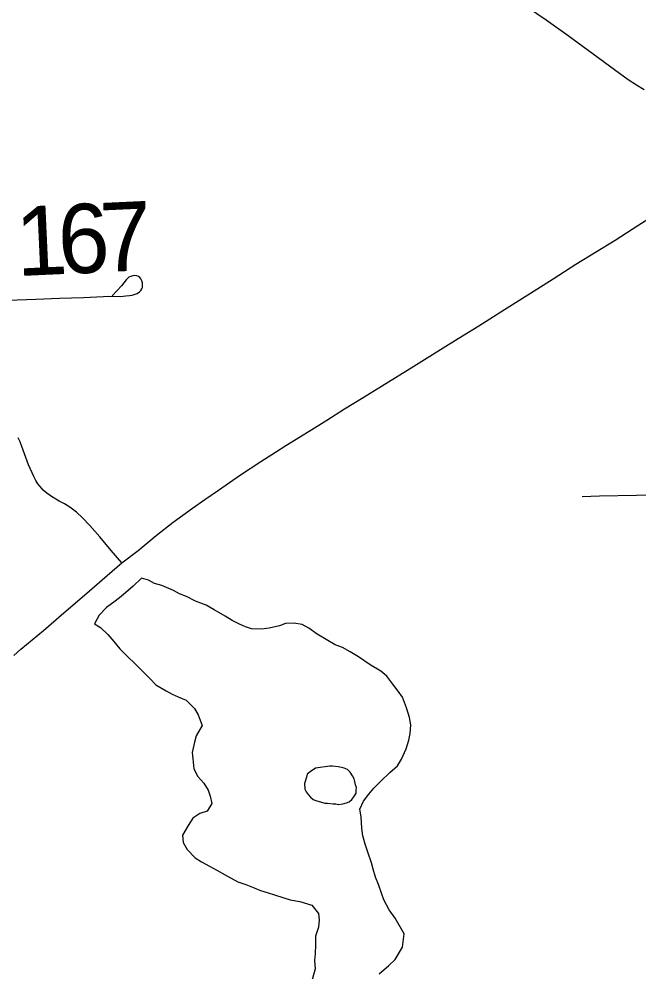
# Model space of a CAD drawing. Extents: x 103424 to 290657, y 38711 to 110967.
# Drawn here: x 214250.1963 to 214250.451, y 40210.0248 to 40210.416 of the extents above; entities that cross this region are included whole.
import ezdxf

# ---------------------------------------------------------------- set-up
doc = ezdxf.new("R2010")
doc.units = 0
for name, color, linetype in [('GM_X_County_Road', 7, 'Continuous'), ('GM_X_Minor_Lake', 7, 'Continuous'), ('GM_X_State_Route', 7, 'Continuous'), ('GM_X_Township_Road', 7, 'Continuous'), ('GM_X_Township_Road_Text', 7, 'Continuous')]:
    doc.layers.add(name, color=color, linetype=linetype)

msp = doc.modelspace()

# ---------------------------------------------------------------- linework, layer by layer
at = {"layer": 'GM_X_County_Road'}
msp.add_lwpolyline([(214250.45305, 40210.38694), (214250.44989, 40210.38894), (214250.44659, 40210.39113), (214250.4409, 40210.39522), (214250.43213, 40210.40159), (214250.4219, 40210.40912), (214250.41282, 40210.41553), (214250.40127, 40210.42337), (214250.389, 40210.43182), (214250.37674, 40210.44028), (214250.36923, 40210.44538), (214250.36172, 40210.45048), (214250.35312, 40210.45589), (214250.34589, 40210.46006), (214250.34184, 40210.46223), (214250.3381, 40210.46408), (214250.33442, 40210.46568), (214250.33396, 40210.46583)], dxfattribs=at)
at = {"layer": 'GM_X_Minor_Lake'}
for points in [[(214250.24656, 40210.1865), (214250.2432, 40210.18314), (214250.23827, 40210.17895), (214250.23581, 40210.17705), (214250.2322, 40210.17439), (214250.22916, 40210.17134), (214250.22727, 40210.16773), (214250.22973, 40210.16622), (214250.23277, 40210.16337), (214250.23523, 40210.16052), (214250.2377, 40210.15749), (214250.24054, 40210.15464), (214250.24434, 40210.15104), (214250.25022, 40210.14516), (214250.25249, 40210.14269), (214250.25667, 40210.14023), (214250.25913, 40210.1389), (214250.2616, 40210.13776), (214250.26501, 40210.13644), (214250.26842, 40210.13302), (214250.26994, 40210.13037), (214250.27146, 40210.126), (214250.26899, 40210.12182), (214250.26842, 40210.11916), (214250.26747, 40210.11498), (214250.26766, 40210.11232), (214250.26804, 40210.10814), (214250.26975, 40210.1051), (214250.27221, 40210.10226), (214250.27392, 40210.09941), (214250.27487, 40210.09694), (214250.27544, 40210.09391), (214250.27354, 40210.09086), (214250.2705, 40210.08991), (214250.26766, 40210.08801), (214250.26576, 40210.08497), (214250.26348, 40210.08098), (214250.26367, 40210.07794), (214250.26538, 40210.07509), (214250.2686, 40210.07167), (214250.27126, 40210.06997), (214250.27448, 40210.06826), (214250.27752, 40210.06656), (214250.28188, 40210.06409), (214250.28624, 40210.06182), (214250.28947, 40210.06068), (214250.29288, 40210.05936), (214250.29554, 40210.05822), (214250.29819, 40210.05746), (214250.30161, 40210.05633), (214250.30768, 40210.05444), (214250.31166, 40210.05368), (214250.31659, 40210.05217), (214250.31925, 40210.04875), (214250.31963, 40210.04628)], [(214250.34429, 40210.02409), (214250.34827, 40210.02751), (214250.35074, 40210.02999), (214250.35377, 40210.03493), (214250.35453, 40210.04044), (214250.35074, 40210.04689), (214250.34828, 40210.05031), (214250.34619, 40210.05448), (214250.34524, 40210.05714), (214250.34391, 40210.06075), (214250.34278, 40210.06378), (214250.34183, 40210.06701), (214250.34107, 40210.06967), (214250.33955, 40210.07404), (214250.33842, 40210.07726), (214250.33747, 40210.08068), (214250.33709, 40210.08391), (214250.3369, 40210.08847), (214250.33633, 40210.0917), (214250.33785, 40210.09493), (214250.33994, 40210.09778), (214250.34203, 40210.10025), (214250.34487, 40210.1031), (214250.34867, 40210.10672), (214250.3517, 40210.10938), (214250.35341, 40210.11223), (214250.35531, 40210.11641), (214250.35645, 40210.12002), (214250.35702, 40210.12268), (214250.35721, 40210.12629), (214250.35664, 40210.12933), (214250.3555, 40210.13331), (214250.3538, 40210.13768), (214250.35209, 40210.14015), (214250.34981, 40210.14299), (214250.34735, 40210.14622), (214250.34488, 40210.14831), (214250.34052, 40210.15096), (214250.33578, 40210.15418), (214250.33236, 40210.15627), (214250.32914, 40210.15797), (214250.3261, 40210.15911), (214250.31871, 40210.16347), (214250.31529, 40210.16594), (214250.31264, 40210.16745), (214250.30922, 40210.16802), (214250.30581, 40210.16782), (214250.30334, 40210.16687), (214250.29898, 40210.16592), (214250.29594, 40210.16553), (214250.29177, 40210.16572), (214250.2893, 40210.16647), (214250.28683, 40210.16761), (214250.2838, 40210.16913), (214250.28095, 40210.17083), (214250.2764, 40210.17349), (214250.27318, 40210.17538), (214250.26881, 40210.17709), (214250.26502, 40210.17898), (214250.26217, 40210.18012), (214250.25971, 40210.18145), (214250.25497, 40210.18353), (214250.25193, 40210.18428), (214250.24947, 40210.18561), (214250.24656, 40210.1865)], [(214250.31712, 40210.09557), (214250.31826, 40210.09521), (214250.32054, 40210.09448), (214250.32188, 40210.09412), (214250.32302, 40210.09413), (214250.3253, 40210.09378), (214250.32644, 40210.0938), (214250.32758, 40210.09362), (214250.32928, 40210.09384), (214250.33079, 40210.09424), (214250.33193, 40210.09463), (214250.33306, 40210.09559), (214250.3338, 40210.09674), (214250.33473, 40210.09827), (214250.33472, 40210.09941), (214250.33489, 40210.10055), (214250.3345, 40210.10169), (214250.33429, 40210.10301), (214250.3339, 40210.10415), (214250.33332, 40210.10528), (214250.33235, 40210.10678), (214250.3312, 40210.10791), (214250.32986, 40210.10846), (214250.32872, 40210.10882), (214250.32739, 40210.109), (214250.32511, 40210.10935), (214250.32397, 40210.10933), (214250.31814, 40210.10852)], [(214250.31814, 40210.10852), (214250.31584, 40210.10695), (214250.31471, 40210.10598), (214250.31435, 40210.10484), (214250.31362, 40210.10217), (214250.31365, 40210.09989), (214250.31423, 40210.09876), (214250.31501, 40210.09763), (214250.31597, 40210.09651), (214250.31712, 40210.09557)], [(214250.31963, 40210.04628), (214250.31925, 40210.04325), (214250.31811, 40210.03944), (214250.31811, 40210.03603), (214250.31792, 40210.03223), (214250.31773, 40210.02957), (214250.31792, 40210.02615), (214250.31621, 40210.01969), (214250.31431, 40210.01513), (214250.3126, 40210.01266), (214250.30994, 40210.00962), (214250.30824, 40210.00601), (214250.30804, 40209.99898), (214250.30747, 40209.99461)]]:
    msp.add_lwpolyline(points, dxfattribs=at)
at = {"layer": 'GM_X_State_Route'}
for points in [[(214250.30158, 40210.2382), (214250.30584, 40210.24092), (214250.31545, 40210.24684), (214250.32275, 40210.25142), (214250.33006, 40210.25599), (214250.33763, 40210.26068), (214250.3452, 40210.26537), (214250.35841, 40210.27355), (214250.37161, 40210.28173), (214250.3784, 40210.28593), (214250.38518, 40210.29013), (214250.39577, 40210.2968), (214250.40635, 40210.30347), (214250.41571, 40210.30941), (214250.42507, 40210.31534), (214250.4331, 40210.3203), (214250.44114, 40210.32525), (214250.45052, 40210.33125), (214250.45989, 40210.33725)], [(214250.19409, 40210.15471), (214250.19703, 40210.15728), (214250.20637, 40210.16497), (214250.21475, 40210.17221), (214250.22313, 40210.17944), (214250.2346, 40210.18934), (214250.23858, 40210.19272), (214250.24517, 40210.19787), (214250.25268, 40210.20397), (214250.25964, 40210.20941), (214250.26756, 40210.21517), (214250.27255, 40210.21878), (214250.2782, 40210.22262), (214250.28731, 40210.22885), (214250.29562, 40210.23439), (214250.30158, 40210.2382)]]:
    msp.add_lwpolyline(points, dxfattribs=at)
at = {"layer": 'GM_X_Township_Road'}
for points in [[(214250.18766, 40210.30049), (214250.20319, 40210.30105), (214250.21297, 40210.30141), (214250.22276, 40210.30176), (214250.23094, 40210.30218), (214250.23308, 40210.30223), (214250.23793, 40210.30218), (214250.24019, 40210.30236), (214250.2417, 40210.30254), (214250.24274, 40210.30271), (214250.24361, 40210.30292), (214250.24486, 40210.30338), (214250.24581, 40210.30399), (214250.24634, 40210.30463), (214250.24673, 40210.30522), (214250.24696, 40210.30585), (214250.24702, 40210.30673), (214250.24696, 40210.30777), (214250.24678, 40210.30858), (214250.24639, 40210.30936), (214250.24587, 40210.30991), (214250.24538, 40210.31037), (214250.2447, 40210.31063), (214250.24387, 40210.31074), (214250.24306, 40210.31065), (214250.2422, 40210.3104), (214250.24137, 40210.31001), (214250.24028, 40210.30894), (214250.23834, 40210.30657), (214250.23658, 40210.30463), (214250.23453, 40210.30242)], [(214250.23858, 40210.19272), (214250.23415, 40210.19791), (214250.22946, 40210.20339), (214250.22544, 40210.20806), (214250.22243, 40210.2112), (214250.21989, 40210.21352), (214250.21721, 40210.2156), (214250.21499, 40210.21703), (214250.21282, 40210.21814), (214250.20967, 40210.21999), (214250.20768, 40210.22133), (214250.20625, 40210.22258), (214250.20491, 40210.22406), (214250.20398, 40210.22522), (214250.20315, 40210.2266), (214250.20232, 40210.22818), (214250.20019, 40210.23303), (214250.19848, 40210.23756), (214250.19746, 40210.24049), (214250.19679, 40210.24239), (214250.19594, 40210.24413)], [(214250.42769, 40210.21997), (214250.4348, 40210.2203), (214250.45, 40210.22059), (214250.4626, 40210.22084), (214250.47519, 40210.22108), (214250.49072, 40210.22138), (214250.50201, 40210.2216), (214250.5133, 40210.22181), (214250.52883, 40210.22211), (214250.54015, 40210.22233), (214250.55147, 40210.22255), (214250.56155, 40210.22274), (214250.57164, 40210.22294), (214250.58446, 40210.22306)]]:
    msp.add_lwpolyline(points, dxfattribs=at)

# ---------------------------------------------------------------- texts
at = {"layer": 'GM_X_Township_Road_Text'}
for s, rotation, p in [('6', 2.6533, (214250.21289, 40210.31127)), ('7', 2.6597, (214250.23023, 40210.31208)), ('1', 2.6315, (214250.19553, 40210.31048))]:
    msp.add_text(s, height=0.02841, rotation=rotation, dxfattribs=at).set_placement(p)

doc.saveas('drawing.dxf')
